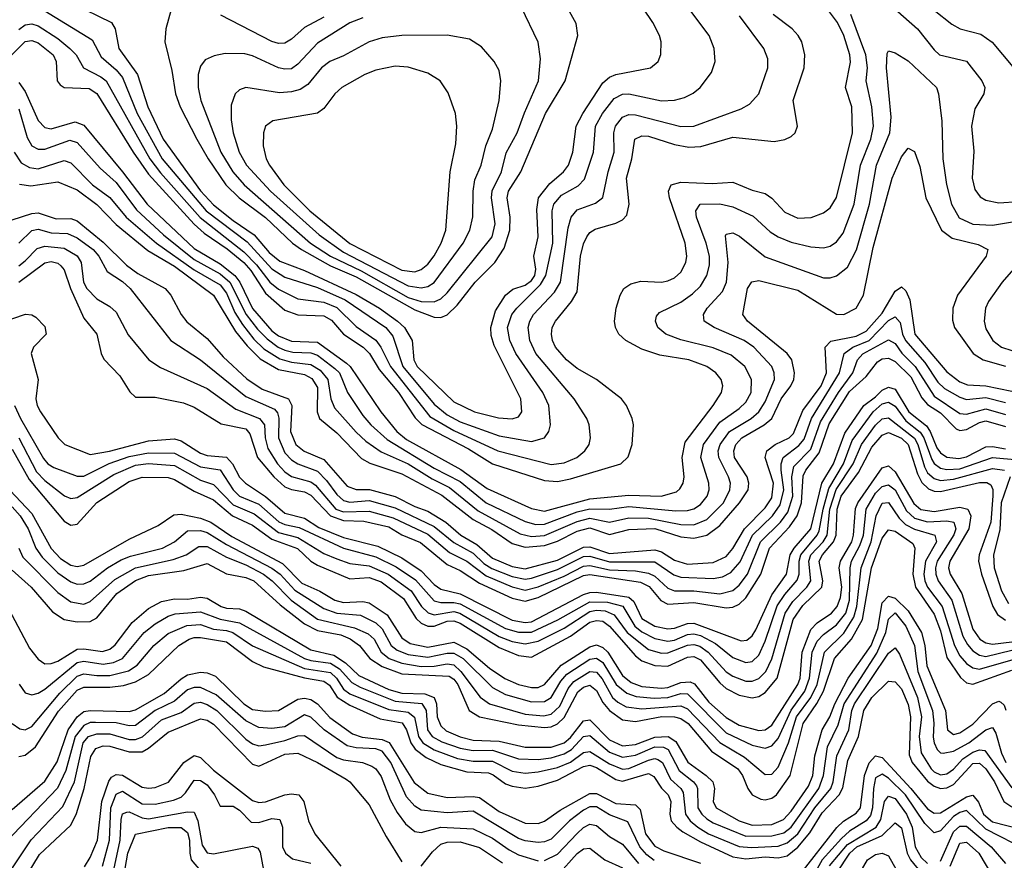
# Model space of a CAD drawing. Header units: inches. Extents: x 1308407 to 1441228, y 959628 to 1036311.
# Tile 472 of 656: x 1395753 to 1398787, y 976708 to 979299. Entities that reach past the tile are written whole.
import ezdxf

# ---------------------------------------------------------------- set-up
doc = ezdxf.new("R2010")
doc.units = ezdxf.units.IN
doc.header["$MEASUREMENT"] = 0
doc.layers.add('B3997', color=7, linetype='Continuous')

msp = doc.modelspace()

# ---------------------------------------------------------------- linework, layer by layer
at = {"layer": 'B3997', "color": 5}
for points, elevation in [([(1398390, 979385.6), (1398519.4, 979270), (1398570, 979205.6), (1398587.3, 979190), (1398670, 979171.2), (1398717.5, 979110), (1398726.3, 979090), (1398723.2, 979070), (1398695.9, 979024.1), (1398685.1, 978970), (1398693.2, 978893.2), (1398687.6, 978810), (1398695.6, 978775.6), (1398712.5, 978752.5), (1398730, 978742.5), (1398770, 978734.2), (1398830, 978738.4)], 2860), ([(1395913.2, 979350), (1396035.6, 979290), (1396046.6, 979270), (1396057.9, 979210), (1396116.2, 979130), (1396147.2, 979030), (1396194.7, 978930), (1396310, 978771.1), (1396350, 978728.4), (1396410, 978679.5), (1396475.7, 978635.7), (1396521.6, 978581.6), (1396554.3, 978554.3), (1396630, 978526.1), (1396790, 978451.8), (1396861.4, 978410), (1396916.8, 978370), (1396938.3, 978350), (1396961.9, 978310), (1396967.2, 978250), (1396977.9, 978230), (1397090, 978120.6), (1397154.2, 978090), (1397228.5, 978071.5), (1397270, 978068.5), (1397290, 978075), (1397299.6, 978090), (1397297.1, 978130), (1397214.9, 978294.9), (1397205.5, 978325.5), (1397204.3, 978350), (1397218.9, 978401.1), (1397250, 978450.1), (1397271.8, 978468.2), (1397310, 978480.2), (1397330, 978495.2), (1397339.7, 978510), (1397343.6, 978530), (1397336.6, 978570), (1397350, 978630), (1397346, 978714), (1397351.8, 978750), (1397386, 978794), (1397428.2, 978830), (1397443.4, 978850), (1397457.1, 978890), (1397467.3, 978970), (1397487.9, 979010), (1397550, 979103.9), (1397570, 979121.1), (1397590, 979129.7), (1397696.9, 979150), (1397720.3, 979170), (1397728.3, 979191.7), (1397729.1, 979230), (1397724.5, 979250), (1397703.9, 979290), (1397674.1, 979334.1)], 2980), ([(1396219.1, 979330), (1396202.8, 979270), (1396199.7, 979230), (1396221.7, 979141.7), (1396232.7, 979070), (1396247.2, 979030), (1396298.6, 978930), (1396333.4, 978870), (1396388.3, 978790), (1396429.5, 978750), (1396510, 978689.4), (1396593.3, 978610), (1396620.6, 978590), (1396710, 978540.6), (1396790, 978506.4), (1396970, 978404.3), (1397030, 978382.3), (1397050, 978380.8), (1397070, 978388.7), (1397100.7, 978419.3), (1397156.3, 978490), (1397216.5, 978550), (1397245.8, 978594.2), (1397263.2, 978650), (1397264, 978690), (1397254.9, 978750), (1397259.2, 978770), (1397296.4, 978830), (1397372.5, 979010), (1397433, 979110), (1397472.2, 979250), (1397467, 979287), (1397432.8, 979350)], 3020), ([(1395750, 979105.1), (1395770, 979077.8), (1395810, 978988.1), (1395830, 978966.4), (1395850, 978962.7), (1395923.9, 978983.9), (1395950, 978974), (1396070, 978829.5), (1396145.8, 978730), (1396290, 978593.1), (1396370, 978546), (1396415.9, 978510), (1396430.8, 978490), (1396470, 978409.1), (1396530, 978340), (1396550, 978324.8), (1396590, 978308.3), (1396670, 978304.9), (1396760, 978240), (1396771.2, 978230), (1396865.4, 978090), (1396915, 978030), (1396944.6, 978004.6), (1397112.5, 977912.5), (1397193.6, 977853.6), (1397330, 977792.3), (1397370, 977783.8), (1397510, 977822.2), (1397630, 977833.4), (1397729.2, 977830.8), (1397776.3, 977843.7), (1397787.3, 977852.7), (1397797, 977870), (1397799.9, 977890), (1397793.7, 977950), (1397803, 977997), (1397889.9, 978110), (1397915.3, 978150), (1397919.6, 978170), (1397913.7, 978190), (1397897.5, 978210), (1397869.6, 978229.6), (1397814.2, 978250), (1397725.1, 978265.1), (1397670, 978283.3), (1397620.5, 978310), (1397598.7, 978330), (1397588.2, 978350), (1397585.2, 978370), (1397590.9, 978410), (1397603, 978450), (1397614.2, 978470), (1397635.5, 978484.5), (1397667.1, 978492.9), (1397730, 978489.6), (1397750, 978494), (1397770, 978503.6), (1397790, 978520.5), (1397805.6, 978550), (1397808.3, 978570), (1397802.9, 978610), (1397755.4, 978750), (1397752, 978770), (1397760.2, 978790), (1397790, 978797.9), (1397886.5, 978793.5), (1397950, 978798.1), (1398010, 978772.9), (1398050, 978762.6), (1398070, 978748.3), (1398110, 978705.8), (1398150, 978687.4), (1398191.2, 978688.8), (1398230, 978703.3), (1398250, 978719), (1398270, 978751.1), (1398318.9, 978950), (1398316.5, 979030), (1398297.5, 979090), (1398312.7, 979167.3), (1398310.7, 979190), (1398292.4, 979250), (1398272.4, 979290), (1398230, 979347.3)], 2880), ([(1395830, 979326.3), (1395976.2, 979236.2), (1396004.1, 979184.1), (1396050, 979144.4), (1396070, 979120.1), (1396115, 979010), (1396191.7, 978870), (1396327.1, 978710), (1396453.6, 978613.6), (1396530, 978531.1), (1396570, 978505.2), (1396670, 978473.6), (1396755.7, 978435.7), (1396880.5, 978350), (1396902.9, 978322.9), (1396933.8, 978230), (1397030, 978113.4), (1397070, 978080.8), (1397110, 978059.6), (1397230, 978016.6), (1397330, 977999), (1397369.8, 978010), (1397383.6, 978030), (1397387.8, 978050), (1397383, 978110), (1397364.9, 978150), (1397281.4, 978270), (1397263, 978310), (1397256.1, 978350), (1397269.6, 978390), (1397284.2, 978410), (1397357.8, 978482.2), (1397374.1, 978510), (1397395.5, 978610), (1397393.6, 978710), (1397398.6, 978730), (1397421.7, 978758.3), (1397473.7, 978786.3), (1397492.6, 978807.4), (1397521, 978890), (1397526.9, 978970), (1397548.1, 979010), (1397584.6, 979055.4), (1397610, 979068.7), (1397630, 979069.7), (1397730, 979048.5), (1397769.9, 979050.1), (1397801.4, 979058.6), (1397827.9, 979072.1), (1397849.9, 979090.1), (1397884.2, 979135.8), (1397895.7, 979170), (1397892.2, 979210), (1397877.7, 979250), (1397805.2, 979345.2)], 2960), ([(1396810, 979304.5), (1396770, 979289.1), (1396670, 979226.6), (1396610, 979161.2), (1396590, 979147.6), (1396570, 979145.8), (1396550, 979150.3), (1396470, 979187.6), (1396446.3, 979193.7), (1396385.8, 979194.2), (1396352.3, 979187.7), (1396324.7, 979175.3), (1396310, 979155.8), (1396302.7, 979130), (1396302.4, 979090), (1396310.5, 979050), (1396372.1, 978890), (1396409.8, 978830), (1396443.9, 978790), (1396648.3, 978610), (1396710.3, 978570), (1396805.1, 978525.1), (1396950, 978442.6), (1396990, 978430.2), (1397030, 978429.4), (1397050, 978438.2), (1397070, 978456.7), (1397208.1, 978630), (1397217.7, 978670), (1397206.9, 978750), (1397208.5, 978771.5), (1397237.5, 978830), (1397251.7, 978888.3), (1397286.1, 978950), (1397308, 979012), (1397351.3, 979110), (1397357.5, 979177.5), (1397350, 979229.5), (1397297.7, 979337.7)], 3040), ([(1398570, 979328.3), (1398625, 979285), (1398650.8, 979270.8), (1398713.9, 979253.9), (1398749.7, 979229.7), (1398813.2, 979153.2)], 2880), ([(1395650, 979113.1), (1395770, 979231.4), (1395790, 979234.6), (1395810, 979226.9), (1395856.1, 979190), (1395864.8, 979170), (1395867.8, 979110), (1395877.9, 979097.9), (1395890, 979089.7), (1395966.6, 979086.6), (1395990, 979071.1), (1396102.2, 978890), (1396150, 978822.5), (1396290, 978668.9), (1396320.9, 978640.9), (1396392.1, 978592.1), (1396442.9, 978550), (1396465.4, 978525.4), (1396510, 978456.4), (1396570, 978403.4), (1396610, 978389.1), (1396690, 978386.2), (1396713, 978373), (1396750, 978329.4), (1396811.3, 978290), (1396830.2, 978270.2), (1396860.5, 978220.5), (1396920.1, 978150), (1396971.6, 978071.6), (1396991.6, 978051.5), (1397135.8, 977975.8), (1397210, 977929.6), (1397370, 977878.5), (1397410, 977875.8), (1397450, 977883.3), (1397604.8, 977930), (1397628, 977952), (1397639.9, 977990), (1397644.2, 978050), (1397640.2, 978070), (1397622.2, 978110), (1397607.1, 978130), (1397529.6, 978189.6), (1397470, 978224.2), (1397437.6, 978250), (1397403.5, 978290), (1397394.2, 978310), (1397391.1, 978330), (1397393.9, 978350), (1397403.5, 978370), (1397452.8, 978430), (1397470, 978460.2), (1397481.2, 978570), (1397490, 978608), (1397500.1, 978630), (1397510, 978643.1), (1397526.4, 978653.6), (1397590, 978671.4), (1397610, 978681.4), (1397623.8, 978696.3), (1397630.3, 978729.7), (1397622, 978810), (1397638.8, 978870), (1397648.2, 978930), (1397670, 978940.8), (1397690, 978939.8), (1397770, 978913.5), (1397814.5, 978905.5), (1397851.7, 978908.3), (1397950, 978936.6), (1398077.2, 978922.8), (1398110.8, 978929.2), (1398130, 978939), (1398142.5, 978950), (1398149.9, 978970), (1398135.8, 979050), (1398170.3, 979150), (1398172, 979190), (1398162.4, 979230), (1398151.4, 979250), (1398132.9, 979270), (1398074.1, 979314.1)], 2920), ([(1395750, 979023.9), (1395775.6, 978935.6), (1395790, 978910.1), (1395810, 978899.7), (1395830, 978899.2), (1395907.1, 978927.1), (1395930, 978920.3), (1396000.7, 978840.7), (1396050, 978796.4), (1396112.5, 978712.5), (1396195.4, 978635.4), (1396290, 978559.8), (1396370, 978515.9), (1396400.7, 978490), (1396450.3, 978390.3), (1396485, 978345), (1396514.8, 978314.8), (1396548.9, 978290), (1396570, 978280.4), (1396594.5, 978274.5), (1396650, 978271.9), (1396670, 978265.3), (1396723.9, 978223.9), (1396737.7, 978210), (1396762.5, 978150), (1396810, 978078.8), (1396834.8, 978050), (1396885, 978005), (1397030, 977917.1), (1397110, 977875.3), (1397190, 977810.3), (1397310, 977752.3), (1397343.4, 977743.4), (1397370, 977744.6), (1397470, 977782), (1397510, 977791.7), (1397570, 977790.2), (1397630, 977798.4), (1397774.9, 977785.1), (1397810, 977785.9), (1397830, 977791.5), (1397850, 977804.9), (1397871, 977830), (1397877.3, 977850), (1397876.7, 977870), (1397851.4, 977950), (1397859.4, 977990), (1397910, 978058.2), (1397970, 978100.2), (1397990, 978120.1), (1398006.5, 978150), (1398008, 978190), (1397987.5, 978230), (1397944.8, 978264.8), (1397890, 978287.6), (1397790, 978311.7), (1397743.4, 978330), (1397719.5, 978350), (1397711.4, 978370), (1397714.8, 978385.2), (1397723.8, 978396.2), (1397790, 978428.5), (1397826, 978454), (1397850, 978477.5), (1397869.9, 978510), (1397877.9, 978542.1), (1397877.8, 978570), (1397867.9, 978610), (1397838.5, 978690), (1397835.7, 978710), (1397849.6, 978730.4), (1397910, 978731.4), (1397950, 978721.6), (1398013, 978693), (1398065.4, 978645.4), (1398090, 978629.2), (1398130, 978613.2), (1398190, 978599), (1398230, 978595.7), (1398250, 978600.9), (1398270, 978614.5), (1398290, 978640.8), (1398324.1, 978730), (1398343.7, 978850), (1398375.5, 978930), (1398383.9, 978970), (1398378.7, 979030), (1398360.9, 979110), (1398364.6, 979150), (1398359.8, 979190), (1398314.2, 979314.2)], 2860), ([(1395750, 979267.9), (1395770, 979282.4), (1395790, 979285.9), (1395810, 979280.1), (1395870, 979241), (1395906.9, 979210), (1395926.3, 979190), (1395949.8, 979149.8), (1396002.9, 979122.9), (1396019.3, 979110), (1396153.6, 978870), (1396186.5, 978826.5), (1396308.9, 978688.9), (1396443.4, 978583.4), (1396482.7, 978542.7), (1396523.6, 978490), (1396550, 978468.4), (1396610, 978438.6), (1396690, 978428.6), (1396730, 978411.7), (1396790, 978352.8), (1396850, 978311), (1396865.6, 978290), (1396895, 978230), (1397016.3, 978076.2), (1397090, 978032.8), (1397226.2, 977970), (1397390, 977927.7), (1397430, 977933.2), (1397469.8, 977950), (1397494.5, 977970), (1397507.6, 977990), (1397512, 978010), (1397507.9, 978050), (1397499.9, 978070), (1397461.5, 978130), (1397343, 978270), (1397324.5, 978310), (1397319.6, 978350), (1397324.5, 978370), (1397336.1, 978390), (1397401, 978459), (1397419, 978490), (1397443.1, 978656.9), (1397451.6, 978690), (1397470, 978712.5), (1397527.2, 978732.8), (1397550, 978750.2), (1397566.2, 978830), (1397584.1, 978890), (1397583, 978950), (1397588.1, 978970), (1397610, 978997.9), (1397630, 979006), (1397650, 979005), (1397790, 978969.7), (1397830, 978970.1), (1397976.3, 979023.7), (1398001.4, 979038.6), (1398029.9, 979070.1), (1398058, 979150), (1398057.9, 979177.9), (1398046, 979210), (1397970.4, 979310)], 2940), ([(1396690, 979306.1), (1396630, 979274.4), (1396590, 979238.3), (1396570, 979226.7), (1396550, 979225), (1396530, 979231.7), (1396372.6, 979312.6)], 3020), ([(1395735.3, 978890), (1395757.4, 978857.4), (1395782.9, 978842.9), (1395810, 978839.4), (1395890, 978865.2), (1395910, 978857.8), (1395977.3, 978790), (1396030, 978751), (1396081.2, 978690), (1396174.4, 978610), (1396290, 978527.7), (1396370, 978481.3), (1396390, 978456.3), (1396416, 978396), (1396439, 978359), (1396474.4, 978314.4), (1396504.7, 978284.7), (1396553.9, 978253.9), (1396590, 978243.5), (1396650, 978236.6), (1396678.2, 978218.2), (1396702.4, 978190), (1396711.9, 978130), (1396723, 978103), (1396790, 978027.1), (1396819.8, 977999.8), (1396866.6, 977966.6), (1396950, 977930.4), (1397024.1, 977884.1), (1397077.4, 977857.3), (1397165.4, 977785.4), (1397294.4, 977714.4), (1397330, 977705.9), (1397370, 977709.5), (1397470, 977752.3), (1397510, 977762.7), (1397570, 977750.4), (1397630, 977763.8), (1397690, 977762.7), (1397790, 977743.4), (1397830, 977742.3), (1397870, 977758.5), (1397921, 977810), (1397940.8, 977850), (1397942.6, 977870), (1397937.2, 977890), (1397906.7, 977950), (1397905.4, 977970), (1397910.7, 977990), (1397939.9, 978030), (1398006.9, 978070), (1398030.2, 978090), (1398050, 978120.6), (1398078.4, 978190), (1398077.5, 978210), (1398069.9, 978230), (1398015, 978290), (1397984.6, 978310), (1397892.3, 978350), (1397861.4, 978370), (1397859.3, 978390), (1397871.3, 978410), (1397918.5, 978461.5), (1397930.7, 978489.3), (1397935.5, 978550), (1397927.1, 978632.9), (1397930, 978638), (1397950, 978641.5), (1397971.1, 978631.1), (1398050, 978567.7), (1398230, 978503.4), (1398250, 978503.3), (1398270, 978509.5), (1398303.9, 978536.1), (1398331, 978589), (1398371.3, 978730), (1398392.5, 978850), (1398433.5, 978950), (1398438, 978998), (1398424.1, 979150), (1398425.9, 979194.1), (1398430, 979202.4), (1398450, 979196.9), (1398490, 979171.6), (1398577.6, 979090), (1398584.3, 979070), (1398593.8, 978986.2), (1398597.5, 978870), (1398608.8, 978791.2), (1398623.9, 978730), (1398647.7, 978687.7), (1398690, 978668.9), (1398750, 978665), (1398830, 978678.5)], 2840), ([(1395751.9, 978791.9), (1395786.8, 978786.8), (1395870, 978798.5), (1395930, 978773.9), (1395990, 978729.5), (1396050, 978667.9), (1396147.8, 978587.8), (1396230, 978539.3), (1396349.4, 978450), (1396418.2, 978338.2), (1396453.3, 978293.3), (1396493.5, 978253.5), (1396550, 978220.4), (1396630, 978205.1), (1396652.9, 978192.9), (1396670, 978165.2), (1396669.8, 978090), (1396676.4, 978070), (1396730, 978025.4), (1396806, 977946), (1396832, 977932), (1396930, 977899.2), (1397053.9, 977833.9), (1397150, 977758), (1397207.9, 977727.9), (1397270, 977684.3), (1397310, 977672.9), (1397370, 977677.9), (1397410, 977691.4), (1397470, 977723), (1397510, 977733.3), (1397570, 977712), (1397630, 977727.8), (1397710, 977730.9), (1397790, 977705.3), (1397830, 977700.5), (1397870.1, 977709.9), (1397910, 977740.5), (1397970.4, 977810), (1397997.1, 977850), (1397999.8, 977870), (1397994.1, 977890), (1397955.7, 977950), (1397952.9, 977970), (1397959.6, 977990), (1397978.3, 978010), (1398047, 978050), (1398070.5, 978069.5), (1398099.2, 978130), (1398128.8, 978170), (1398138.1, 978190), (1398140.5, 978210), (1398131.6, 978250), (1398117.7, 978270), (1397995.3, 978370), (1397980.5, 978390), (1397995.4, 978470), (1398008.8, 978491.2), (1398030, 978494.9), (1398150, 978464.9), (1398270, 978391), (1398292.5, 978390), (1398330, 978409.2), (1398352.7, 978450), (1398382.9, 978597.1), (1398440.8, 978810), (1398470, 978875.8), (1398490, 978902.6), (1398510, 978892.2), (1398526.2, 978846.2), (1398544.6, 978750), (1398593.3, 978650), (1398625.6, 978625.6), (1398706.3, 978606.3), (1398735.4, 978590), (1398730.8, 978570), (1398642.8, 978450), (1398627.7, 978410), (1398626.8, 978373.2), (1398633, 978350), (1398690.5, 978270), (1398721.5, 978250), (1398790.4, 978230.5)], 2820), ([(1395730, 978681.9), (1395790, 978701.4), (1395810, 978703.2), (1395865.3, 978685.3), (1395910, 978685.9), (1395930, 978679.2), (1396010, 978613.2), (1396081.7, 978541.7), (1396116.8, 978516.8), (1396200.8, 978470), (1396218.3, 978450), (1396250.3, 978390.3), (1396267.6, 978367.6), (1396330, 978316.4), (1396380.2, 978260.2), (1396452.3, 978192.3), (1396500.2, 978160.2), (1396581.5, 978130), (1396590.9, 978110), (1396587.2, 978030), (1396603.8, 977990), (1396629.4, 977969.4), (1396690, 977943.3), (1396761.6, 977861.6), (1396790, 977850.5), (1396830.8, 977850.8), (1396910, 977829.5), (1396970, 977798.9), (1397010, 977784.1), (1397065.4, 977750), (1397111.7, 977710), (1397161.8, 977681.9), (1397210, 977639.6), (1397270, 977614.1), (1397310, 977606.8), (1397410, 977632.9), (1397490, 977673.6), (1397510, 977674.4), (1397570, 977654), (1397710, 977665.3), (1397730, 977658.9), (1397770, 977633.1), (1397810, 977620.7), (1397890, 977625.7), (1397930, 977644.8), (1397950, 977668.9), (1397985.7, 977730), (1398050, 977794.1), (1398070, 977824.9), (1398075.6, 977870), (1398050.2, 977950), (1398055.4, 977970), (1398081, 977990), (1398123.6, 978010), (1398136.7, 978023.3), (1398165.9, 978094.1), (1398221.9, 978170), (1398239.2, 978210), (1398234.7, 978290), (1398252.2, 978307.8), (1398330, 978323.2), (1398361, 978339), (1398410, 978394.4), (1398450, 978462.1), (1398470, 978475), (1398483.3, 978463.3), (1398495.6, 978435.6), (1398511.3, 978330), (1398610, 978213.7), (1398650, 978182.6), (1398673, 978173), (1398730, 978169.9), (1398810, 978154.1)], 2780), ([(1395750, 978609.7), (1395790, 978649.1), (1395810, 978652.8), (1395850, 978642.3), (1395899.8, 978639.8), (1395930, 978626.3), (1395979.3, 978590), (1395996.1, 978570), (1396022.6, 978522.6), (1396070, 978491.7), (1396093.1, 978470), (1396218.8, 978310), (1396310, 978250.5), (1396450, 978137.4), (1396538.2, 978098.2), (1396547.6, 978087.6), (1396551.1, 978071.1), (1396550.2, 978010), (1396570, 977964.4), (1396590, 977942.1), (1396609.6, 977929.6), (1396670, 977907.6), (1396698.4, 977878.4), (1396730, 977835.2), (1396750, 977817.1), (1396770, 977812.4), (1396830, 977817), (1396910, 977794.9), (1397030, 977737.2), (1397090, 977687.1), (1397150, 977655), (1397183.3, 977623.3), (1397207.6, 977607.6), (1397270, 977582.5), (1397310, 977574.3), (1397330, 977577.2), (1397410, 977604.7), (1397490, 977644.5), (1397510, 977645.5), (1397570, 977628.2), (1397710, 977627.9), (1397767.9, 977587.9), (1397790, 977580.6), (1397890, 977576.5), (1397918.3, 977581.7), (1397944.4, 977595.6), (1397972.4, 977627.6), (1398010.4, 977710), (1398072.2, 977770), (1398096.2, 977803.8), (1398107.1, 977850), (1398099.4, 977910), (1398099.2, 977930), (1398105.4, 977950), (1398154, 977986), (1398170, 978005.7), (1398192.7, 978070), (1398279.1, 978210), (1398293.4, 978270), (1398320.1, 978290), (1398370, 978310), (1398430, 978372.1), (1398450, 978382.9), (1398465.9, 978365.9), (1398473.1, 978330), (1398481.9, 978310), (1398541.8, 978241.8), (1398581.6, 978181.6), (1398602.5, 978162.5), (1398650, 978135.2), (1398670, 978128.7), (1398730, 978134.9), (1398790, 978118.8)], 2760), ([(1395750, 978540.6), (1395770, 978555.2), (1395806.3, 978593.7), (1395830, 978601.2), (1395890, 978594.2), (1395930, 978571), (1395942, 978550), (1395949.8, 978490), (1395960.1, 978470), (1395990, 978438.5), (1396030, 978415.1), (1396050, 978397.5), (1396087, 978327), (1396150.4, 978250.4), (1396186.5, 978226.5), (1396330, 978161.8), (1396418.4, 978098.4), (1396492.1, 978070), (1396506.7, 978050), (1396508.8, 978010), (1396517.4, 977977.4), (1396547.4, 977930), (1396570, 977905.5), (1396590, 977891.4), (1396650, 977874.8), (1396664.6, 977864.6), (1396727.3, 977790), (1396750, 977781.7), (1396830, 977784.2), (1396903.6, 977763.6), (1397010, 977713.1), (1397076.9, 977656.9), (1397130, 977630.2), (1397190, 977584.6), (1397270, 977550.5), (1397310, 977541), (1397350, 977551.2), (1397430, 977583.9), (1397490, 977615.1), (1397510, 977617), (1397570, 977602.9), (1397650, 977599.8), (1397690, 977593.3), (1397710, 977583.8), (1397750, 977546.8), (1397770, 977538.4), (1397830, 977538.9), (1397910, 977529.8), (1397950, 977539.8), (1397970, 977555.7), (1397995.8, 977590), (1398035.6, 977690), (1398097.1, 977750), (1398119.5, 977780.6), (1398135.4, 977830), (1398132.3, 977890), (1398138.1, 977921.9), (1398190, 977974.8), (1398220.3, 978059.7), (1398275.9, 978150), (1398320.2, 978210), (1398334.1, 978250), (1398350.8, 978269.2), (1398430, 978312.6), (1398450, 978301.3), (1398471.2, 978271.2), (1398511.8, 978230), (1398570, 978138.3), (1398650, 978085.1), (1398670, 978082.6), (1398730, 978099.4), (1398790, 978081.9)], 2740), ([(1395750, 978489.3), (1395830, 978549.4), (1395850, 978553.5), (1395870, 978548.2), (1395879.8, 978539.8), (1395890, 978527.9), (1395909.1, 978470), (1395950, 978378.9), (1395990.1, 978330), (1396003.6, 978270), (1396012.4, 978252.4), (1396060.8, 978200.8), (1396092.3, 978152.3), (1396110, 978135.2), (1396170, 978135.2), (1396257.7, 978117.7), (1396290, 978104.8), (1396373.4, 978053.5), (1396450, 978037.5), (1396462.2, 978022.2), (1396485, 977950), (1396535.6, 977890), (1396570, 977859.6), (1396590, 977850.8), (1396630, 977843.4), (1396650, 977833.6), (1396710, 977770), (1396750, 977755.1), (1396813.3, 977753.3), (1396890, 977735.8), (1396930, 977711.7), (1396987.8, 977687.8), (1397070, 977619.8), (1397110, 977601.1), (1397170, 977562.6), (1397270, 977516.3), (1397310, 977507), (1397350, 977517.9), (1397490, 977586.2), (1397510, 977589.2), (1397665.6, 977565.6), (1397692.1, 977552.1), (1397728.6, 977508.6), (1397750, 977497.6), (1397830, 977502.6), (1397930, 977486), (1397950, 977488.5), (1397970, 977497.4), (1397990, 977516.7), (1398036.1, 977590), (1398062.7, 977670), (1398124.4, 977735.6), (1398148.3, 977770), (1398161.4, 977810), (1398166.9, 977893.1), (1398174.7, 977910), (1398216.3, 977963.7), (1398246.5, 978053.5), (1398310, 978152.8), (1398361, 978199), (1398396.1, 978243.9), (1398410, 978253.7), (1398430, 978255.4), (1398450, 978245.3), (1398498.4, 978198.4), (1398533, 978133), (1398550, 978112.4), (1398590, 978087.2), (1398637.8, 978037.8), (1398650, 978032.7), (1398670, 978035.5), (1398710, 978057.3), (1398730, 978062.3), (1398790, 978044.9)], 2720), ([(1398815, 978530), (1398779.8, 978490), (1398737.9, 978430), (1398728.9, 978410), (1398724.8, 978370), (1398730, 978346.3), (1398750.8, 978310), (1398778, 978290), (1398810, 978279.4)], 2840), ([(1395649.8, 978349.8), (1395770.7, 978390.7), (1395790, 978389.2), (1395802.2, 978382.2), (1395830, 978353.1), (1395833.9, 978330), (1395795.7, 978290), (1395787.9, 978270), (1395809.6, 978190), (1395802.3, 978130), (1395806.3, 978110), (1395816.9, 978090), (1395871.3, 978010), (1395892, 977990), (1395970, 977959.1), (1396029.5, 977969.5), (1396150, 978001.2), (1396230, 978006.6), (1396250, 978000.7), (1396310, 977962.4), (1396330, 977956.1), (1396390, 977950.7), (1396408.4, 977930), (1396430, 977889.4), (1396448, 977870), (1396510, 977829.6), (1396570, 977778.3), (1396630, 977763.1), (1396674.3, 977734.3), (1396750, 977703), (1396855.9, 977675.9), (1396930, 977640.6), (1396990, 977600.4), (1397030, 977557.8), (1397050, 977543.6), (1397110, 977529.1), (1397270, 977447.9), (1397310, 977440.6), (1397330, 977443.6), (1397490, 977527.3), (1397510, 977533.9), (1397530, 977534.1), (1397630, 977519.4), (1397645.5, 977505.5), (1397670, 977453.2), (1397710, 977430.2), (1397750, 977421.3), (1397770, 977423.3), (1397810, 977438), (1397830, 977438.8), (1397975.9, 977384.1), (1397993.3, 977386.7), (1398010, 977400.5), (1398021.4, 977418.6), (1398070, 977526.4), (1398115.1, 977590), (1398126.9, 977650), (1398138.8, 977670), (1398190, 977730), (1398224.7, 977870), (1398260.4, 977930), (1398295.2, 978024.8), (1398354.1, 978110), (1398390, 978136.2), (1398410, 978157), (1398430, 978165.9), (1398450, 978160.3), (1398492.9, 978090), (1398546.8, 978046.8), (1398558.7, 978030), (1398579.2, 977979.2), (1398590, 977964.1), (1398610, 977950.5), (1398646.8, 977946.8), (1398670, 977951.1), (1398730, 977982.7), (1398750, 977983.6), (1398790, 977976.3)], 2680), ([(1395737, 978110), (1395754.9, 978070), (1395825.9, 977946), (1395839.9, 977930), (1395858.4, 977918.4), (1395930, 977891.5), (1395950, 977892.1), (1396028.8, 977931.2), (1396090, 977953), (1396150, 977964.2), (1396230, 977963.3), (1396310, 977920.4), (1396370, 977911.8), (1396410, 977850.1), (1396430, 977830.8), (1396490, 977805.7), (1396551.1, 977751.1), (1396570, 977742.8), (1396614, 977734), (1396750, 977670.4), (1396850, 977643), (1396912.3, 977612.3), (1396972.2, 977572.2), (1397030, 977508.2), (1397050, 977502.6), (1397090, 977503.1), (1397110, 977498.5), (1397250, 977422.4), (1397290, 977411), (1397330, 977410.9), (1397411.1, 977448.9), (1397510, 977504.9), (1397563.5, 977503.5), (1397611.3, 977491.3), (1397648.5, 977430), (1397670, 977412.8), (1397710, 977391.6), (1397750, 977383.9), (1397770, 977387.1), (1397810, 977403.9), (1397830, 977406.3), (1397850, 977401.4), (1397896.7, 977376.7), (1397950, 977333.7), (1397990, 977317.6), (1398010, 977321.1), (1398030, 977340.1), (1398050, 977383.8), (1398087.2, 977492.8), (1398110, 977527.7), (1398148.2, 977571.8), (1398154.6, 977590), (1398154.4, 977630), (1398159.7, 977650), (1398209.6, 977710), (1398216.1, 977723.9), (1398228.1, 977790), (1398246, 977854), (1398290.7, 977930), (1398318.2, 978001.8), (1398382.4, 978090), (1398410, 978114.6), (1398430, 978119.8), (1398450, 978107.8), (1398482.9, 978062.9), (1398527.8, 978027.8), (1398538.8, 978010), (1398563.2, 977943.2), (1398571, 977931), (1398590, 977917), (1398610, 977912.5), (1398650, 977915.1), (1398750, 977949.7), (1398830, 977942)], 2660), ([(1395750.4, 978010.4), (1395805, 977905), (1395830, 977878.2), (1395890.9, 977830.9), (1395910, 977823.1), (1395930, 977826.1), (1396042.7, 977897.3), (1396110, 977926.4), (1396150, 977931), (1396230, 977924.4), (1396310, 977879.3), (1396350, 977866), (1396410, 977803.2), (1396475.6, 977775.6), (1396550, 977718.5), (1396610, 977703.1), (1396690, 977654), (1396730, 977637.2), (1396770, 977623.4), (1396830, 977615.7), (1396888.3, 977590), (1396958.5, 977538.5), (1396990.9, 977490.9), (1397010.9, 977470.9), (1397030, 977465), (1397090, 977474.8), (1397109.3, 977469.4), (1397230, 977398.3), (1397270, 977382.9), (1397310, 977374.9), (1397350, 977383.7), (1397430, 977423.5), (1397510, 977475.1), (1397530, 977479.2), (1397556.9, 977476.9), (1397585, 977465), (1397624.7, 977410), (1397690, 977358.1), (1397730, 977346.7), (1397750, 977347.2), (1397810, 977370.9), (1397830, 977373.5), (1397848.4, 977368.5), (1397874, 977350), (1397930, 977289.5), (1397950, 977276.2), (1397990, 977260.8), (1398010, 977260.7), (1398030, 977268.1), (1398052.1, 977290), (1398070, 977329.5), (1398111.5, 977470), (1398134.6, 977505.4), (1398178.2, 977550), (1398190.5, 977569.5), (1398184.2, 977630), (1398190.1, 977650), (1398228, 977690), (1398240.3, 977710), (1398249.2, 977790), (1398268.8, 977851.2), (1398321.4, 977930), (1398347.1, 977990), (1398390, 978049.5), (1398410, 978069.1), (1398430, 978071.7), (1398509.6, 978009.6), (1398519.9, 977990), (1398540.3, 977920.3), (1398550, 977902.7), (1398570, 977884.5), (1398590, 977878.8), (1398630, 977882.3), (1398750, 977915.3), (1398787, 977910)], 2640), ([(1395730, 977974.7), (1395782.1, 977882.1), (1395890, 977753.3), (1395910, 977741.3), (1395930, 977743.9), (1395990, 977810.4), (1396090, 977875.7), (1396130, 977889.2), (1396210, 977888.2), (1396230, 977882.1), (1396290, 977845.6), (1396350, 977818.6), (1396408.6, 977770), (1396470, 977741.4), (1396530, 977697.9), (1396609, 977669), (1396650, 977629.8), (1396670, 977617.5), (1396770, 977575.5), (1396830, 977579.3), (1396866.8, 977566.8), (1396935, 977515), (1396973.9, 977453.9), (1396990, 977438.9), (1397010, 977430.2), (1397030, 977429.9), (1397070, 977444.7), (1397090, 977446.4), (1397110, 977439), (1397230, 977364.1), (1397290, 977339.4), (1397330, 977334.3), (1397450, 977398.5), (1397510, 977442.6), (1397530, 977447.5), (1397550, 977444.9), (1397570, 977429.8), (1397650, 977338.9), (1397670, 977323.4), (1397710, 977308.4), (1397750, 977306.3), (1397810, 977334), (1397830, 977336), (1397850, 977326.1), (1397910, 977254.9), (1397930, 977237.9), (1397970, 977216.8), (1398010, 977209.3), (1398030, 977213.5), (1398050, 977225.1), (1398086.4, 977270), (1398135.8, 977450), (1398166.3, 977493.7), (1398223.9, 977550), (1398227.4, 977570), (1398216.1, 977630), (1398226.3, 977650), (1398260.5, 977690), (1398268.2, 977710), (1398271.8, 977790), (1398284.1, 977830), (1398337.2, 977902.8), (1398378.8, 977981.2), (1398410, 978018.2), (1398430, 978026.7), (1398470, 978008.8), (1398490.1, 977990.1), (1398518.7, 977898.7), (1398532.8, 977872.8), (1398553, 977853), (1398570, 977846.1), (1398590, 977844.9), (1398710, 977872.8), (1398732.6, 977872.6), (1398744.8, 977864.8), (1398751.2, 977851.2), (1398751.7, 977831.7), (1398745.6, 977750), (1398708.8, 977650), (1398707.6, 977630), (1398716.5, 977590), (1398750.9, 977490.9), (1398765.9, 977465.9), (1398790, 977448.3)], 2620), ([(1395706.2, 977866.2), (1395790, 977777.1), (1395849.6, 977669.6), (1395878.2, 977638.2), (1395910, 977617.6), (1395930, 977613.8), (1395950, 977618.2), (1396090, 977698.1), (1396179.5, 977740.5), (1396227.6, 977772.4), (1396250, 977775.4), (1396310, 977763.1), (1396341.9, 977750), (1396406.5, 977706.5), (1396562.8, 977622.8), (1396622.6, 977562.6), (1396677.6, 977537.6), (1396723.7, 977510), (1396750, 977502.4), (1396810, 977506.2), (1396830, 977501.3), (1396884.8, 977464.8), (1396930, 977393.4), (1396956.2, 977376.2), (1397010, 977365.1), (1397090, 977380.8), (1397130, 977359.7), (1397200.4, 977300.4), (1397248.1, 977268.1), (1397290, 977250.5), (1397330, 977240.3), (1397350, 977240.6), (1397370, 977250.3), (1397421.5, 977310), (1397510, 977366.5), (1397530, 977371.8), (1397550, 977364), (1397564.5, 977350), (1397610, 977278.2), (1397636.6, 977256.6), (1397670, 977244.1), (1397730, 977238.3), (1397750, 977240.4), (1397790, 977256.7), (1397818.3, 977258.3), (1397832, 977252), (1397875.7, 977195.7), (1397930, 977148), (1397970, 977124.9), (1398030, 977107.8), (1398050, 977110.6), (1398070, 977124.9), (1398150.4, 977249.6), (1398157.2, 977270), (1398163.3, 977350), (1398190, 977419.2), (1398210, 977440.3), (1398254.4, 977470), (1398271.9, 977490), (1398282.3, 977517.7), (1398286.4, 977550), (1398278.3, 977610), (1398281.9, 977630), (1398316.7, 977690), (1398322.1, 977710), (1398327.9, 977792.1), (1398335, 977810), (1398410, 977917.2), (1398430, 977923.7), (1398450, 977905.1), (1398507.7, 977807.7), (1398529.6, 977789.6), (1398570, 977782.7), (1398650, 977796.9), (1398673.9, 977790), (1398683.4, 977770), (1398677.3, 977730), (1398618.7, 977630), (1398614.7, 977610), (1398620, 977590), (1398656.2, 977530), (1398690, 977420.3), (1398710.8, 977390), (1398730, 977378.1), (1398750, 977374.1), (1398810, 977381.7)], 2580), ([(1395730, 977797.8), (1395754.4, 977770), (1395779.2, 977730), (1395802.6, 977670), (1395822.2, 977642.2), (1395870, 977594), (1395910, 977566), (1395930, 977559), (1395950, 977559.9), (1395970, 977568.8), (1396023.5, 977610), (1396065.6, 977634.4), (1396094.3, 977645.7), (1396192.4, 977670), (1396229.4, 977690), (1396270, 977723.1), (1396310, 977724.9), (1396330, 977718.3), (1396390, 977681.7), (1396530, 977608.3), (1396555.6, 977590), (1396600.5, 977540.5), (1396690, 977484.1), (1396730, 977469.9), (1396803.2, 977463.2), (1396850, 977439.8), (1396870, 977422.1), (1396897.6, 977370), (1396915.5, 977355.5), (1396950, 977342.5), (1397010, 977334.4), (1397070, 977346.7), (1397090, 977346.7), (1397119.2, 977330), (1397210, 977241), (1397250, 977219.6), (1397330, 977196.3), (1397370, 977197.6), (1397390, 977210.4), (1397420, 977260), (1397438.6, 977281.4), (1397510, 977328.6), (1397530, 977331.3), (1397550, 977318), (1397590.3, 977250.3), (1397623.1, 977223.1), (1397652.6, 977212.6), (1397708.1, 977208.1), (1397750, 977210), (1397790, 977222.7), (1397810, 977221.3), (1397930, 977101.5), (1398010, 977062.9), (1398050, 977053.4), (1398070, 977061.1), (1398090, 977083.2), (1398129.5, 977170.5), (1398171.5, 977230), (1398186.5, 977270), (1398194.9, 977350), (1398210, 977383.6), (1398230, 977404.2), (1398270, 977433.6), (1398298.3, 977470), (1398310, 977510.3), (1398311.5, 977610), (1398316.3, 977630), (1398341.5, 977678.5), (1398352.3, 977710), (1398360.5, 977790), (1398390, 977839.2), (1398410, 977860.6), (1398430, 977865.7), (1398450, 977850.1), (1398485.5, 977785.5), (1398510, 977762.1), (1398550, 977750.8), (1398610, 977754), (1398631.5, 977750), (1398637.6, 977730), (1398631, 977711), (1398579.7, 977630), (1398574.2, 977610), (1398575.3, 977590), (1398582.7, 977570), (1398625, 977510), (1398659.2, 977399.2), (1398673, 977373), (1398690, 977353.6), (1398710, 977340.7), (1398730, 977336.6), (1398890, 977375.6)], 2560), ([(1398804.7, 977890), (1398777.4, 977810), (1398773.1, 977726.9), (1398753.6, 977650), (1398755.8, 977610), (1398778.2, 977538.2), (1398800, 977500)], 2640), ([(1395749.8, 977670), (1395762.7, 977642.7), (1395870, 977533.5), (1395910, 977504.4), (1395950, 977497.8), (1395970, 977506.1), (1396046.2, 977573.8), (1396110, 977609.8), (1396225.2, 977634.8), (1396265.8, 977650), (1396304.6, 977675.4), (1396330, 977674.9), (1396390, 977642.3), (1396450, 977618.4), (1396504.3, 977590), (1396530.5, 977570), (1396588.8, 977510), (1396670, 977451.5), (1396784.5, 977424.5), (1396826.5, 977406.5), (1396844.5, 977390), (1396866.2, 977350), (1396891.6, 977330), (1396930, 977315.5), (1396990, 977306), (1397030, 977306.3), (1397070, 977314.2), (1397090, 977310.4), (1397112.5, 977290), (1397171.5, 977211.5), (1397200.8, 977190), (1397310, 977159), (1397366.3, 977153.7), (1397390, 977158.9), (1397416.9, 977183.1), (1397442.6, 977237.4), (1397460.7, 977259.3), (1397510, 977290.6), (1397530, 977287.7), (1397547.3, 977267.3), (1397579.1, 977210), (1397595.3, 977195.3), (1397621.7, 977181.7), (1397670, 977174.6), (1397790, 977184), (1397810, 977175.4), (1397910, 977071), (1397986.5, 977026.5), (1398050, 976973.2), (1398070, 976973.7), (1398090, 976995.6), (1398121.5, 977070), (1398146.6, 977150), (1398190.2, 977209.8), (1398210.1, 977250), (1398232.8, 977350), (1398291.7, 977408.3), (1398322.5, 977457.5), (1398332.7, 977490), (1398345.5, 977610), (1398376.5, 977690), (1398391.5, 977770), (1398410, 977808.5), (1398430, 977810.4), (1398462.7, 977762.7), (1398482.6, 977742.6), (1398510, 977728.3), (1398572.4, 977710), (1398577.4, 977690), (1398543.3, 977630), (1398538.7, 977590), (1398541.9, 977570), (1398550, 977550), (1398595.1, 977490), (1398633.2, 977370), (1398650, 977338.5), (1398670, 977315.1), (1398690, 977301.6), (1398710, 977297.5), (1398850, 977337.2)], 2540), ([(1395730, 977601.9), (1395787.7, 977550), (1395854.2, 977474.2), (1395890, 977450.1), (1395930, 977443), (1395970, 977443.8), (1395990, 977455.6), (1396051.8, 977530), (1396110, 977570.6), (1396150, 977585.9), (1396258.2, 977601.8), (1396330, 977622.8), (1396390, 977590.6), (1396450, 977579.6), (1396474.6, 977570), (1396555.7, 977495.7), (1396630, 977437.1), (1396670, 977416.2), (1396742.6, 977402.6), (1396771, 977391), (1396799.7, 977370), (1396831.7, 977330), (1396870, 977305.8), (1396930, 977282.6), (1397076, 977276), (1397090, 977266.8), (1397102.8, 977250), (1397137.9, 977170), (1397170, 977150.5), (1397290, 977126.1), (1397370, 977117.7), (1397390, 977119.9), (1397410, 977128.7), (1397430, 977148.1), (1397472.4, 977227.6), (1397490, 977242.2), (1397510, 977247.5), (1397530, 977231.5), (1397550, 977194.1), (1397570, 977169.8), (1397610, 977141.3), (1397650, 977136.1), (1397731.2, 977151.2), (1397770, 977150.5), (1397790, 977145.6), (1397812, 977130), (1397884.7, 977044.7), (1397965.4, 976990), (1397980.2, 976970), (1397996, 976930), (1398009.7, 976910), (1398036.3, 976896.4), (1398050, 976894.3), (1398070, 976899.7), (1398084.3, 976910), (1398127.2, 976970), (1398166.6, 977130), (1398209, 977191), (1398229.4, 977230), (1398263.6, 977330), (1398316.3, 977390), (1398349.4, 977450), (1398377.5, 977610), (1398410, 977701.1), (1398430, 977727.1), (1398450, 977722.5), (1398504.5, 977684.5), (1398511.2, 977670), (1398504.7, 977590), (1398512.8, 977550), (1398570, 977466.9), (1398590, 977415.7), (1398610, 977332.8), (1398651.4, 977271.4), (1398670, 977255.7), (1398690, 977251.5), (1398810, 977294.2)], 2520), ([(1395719.9, 977480.1), (1395782.5, 977362.5), (1395810, 977328.1), (1395830, 977313.8), (1395850, 977314.3), (1395870, 977322.4), (1395930, 977358.5), (1395950, 977360.3), (1396008.2, 977351.8), (1396030, 977358.5), (1396047.4, 977372.6), (1396099.2, 977440.8), (1396150, 977483.8), (1396190, 977505.9), (1396230, 977513.7), (1396270, 977513.2), (1396310, 977518.9), (1396330, 977515.6), (1396373.5, 977490), (1396390, 977485), (1396430, 977483.6), (1396450, 977476.5), (1396650, 977356.7), (1396720.9, 977340.9), (1396756.5, 977316.5), (1396797.9, 977277.9), (1396890, 977234.7), (1396930, 977223.5), (1397001.1, 977221.1), (1397030, 977210), (1397037.4, 977190), (1397039.6, 977150), (1397050, 977123.2), (1397066.8, 977106.8), (1397110, 977088.4), (1397150, 977078.9), (1397230, 977075.1), (1397310, 977056.9), (1397390, 977056.9), (1397430.2, 977069.8), (1397450, 977086.4), (1397490, 977138.4), (1397510, 977141.6), (1397570, 977079.5), (1397610, 977061), (1397650, 977065), (1397710, 977087.9), (1397751, 977090), (1397774.4, 977074.4), (1397811, 977011), (1397868.4, 976970), (1397888.4, 976950), (1397893.8, 976930), (1397889.2, 976890), (1397898.8, 976870), (1397970, 976829.6), (1398010, 976816.3), (1398070, 976819.1), (1398106.1, 976833.9), (1398130, 976860.1), (1398182.9, 976937.1), (1398197.1, 976970), (1398202.5, 977030), (1398225.3, 977110), (1398249.5, 977150), (1398264.4, 977190), (1398305.8, 977270), (1398376.1, 977370), (1398397, 977423), (1398410, 977502.2), (1398430, 977522.6), (1398450, 977516.4), (1398490, 977477.5), (1398531.3, 977410), (1398541.7, 977370), (1398548, 977308), (1398605.9, 977170), (1398611.2, 977110), (1398630, 977095.8), (1398650, 977101.1), (1398690, 977127.6), (1398750, 977190.6), (1398770, 977199), (1398776, 977196), (1398786.1, 977186.1), (1398791.4, 977171.4)], 2480), ([(1395751.2, 977251.2), (1395770, 977224.6), (1395790, 977218.4), (1395810, 977223.3), (1395830, 977235.2), (1395930, 977317.5), (1395950, 977322.1), (1396010, 977312.7), (1396041.9, 977318.1), (1396069.5, 977330), (1396135.9, 977410), (1396170, 977437.4), (1396210, 977460.8), (1396231.8, 977468.2), (1396310, 977474.3), (1396370, 977451.1), (1396430, 977440.3), (1396630.4, 977330.4), (1396650, 977323.5), (1396710, 977316.2), (1396738.3, 977298.3), (1396775.8, 977255.8), (1396801.9, 977241.9), (1396910, 977199.2), (1396991.5, 977191.5), (1397005, 977170), (1397009.1, 977110), (1397024.1, 977090), (1397053.1, 977073.1), (1397110, 977053.6), (1397150, 977047), (1397210, 977047.6), (1397290, 977021.2), (1397350, 977018.7), (1397390, 977024.2), (1397430, 977036.2), (1397453.3, 977050), (1397490, 977089.8), (1397510, 977093.4), (1397570, 977041.5), (1397610, 977025.8), (1397650, 977032.2), (1397710, 977057.6), (1397736.9, 977056.9), (1397750.5, 977050), (1397784.6, 976984.6), (1397829.4, 976950), (1397837.8, 976937.8), (1397841.7, 976930), (1397842.7, 976870), (1397854.8, 976850), (1397870, 976836.2), (1397890, 976823.9), (1397990, 976782.9), (1398070, 976783.8), (1398106.9, 976793.1), (1398130, 976810.3), (1398215.1, 976930), (1398229.6, 976970), (1398241.8, 977058.2), (1398274.5, 977125.5), (1398293.6, 977190), (1398393.9, 977346.1), (1398421.5, 977410), (1398430, 977451.5), (1398450, 977471), (1398483.2, 977430), (1398509.8, 977370), (1398520.3, 977290), (1398565.1, 977170), (1398569.6, 977130.4), (1398567.3, 977087.3), (1398570, 977070), (1398580.1, 977050), (1398590, 977039.7), (1398598.6, 977038.6), (1398630, 977044.7), (1398677, 977070), (1398730, 977110.7), (1398750, 977117.4), (1398760.2, 977100.2), (1398778.4, 977038.4), (1398791.4, 977010)], 2460), ([(1395730, 977130.1), (1395753.3, 977113.3), (1395770, 977110.5), (1395790, 977120.9), (1395876.6, 977223.4), (1395930, 977275.6), (1395950, 977282.6), (1395990, 977277.3), (1396030, 977278.1), (1396087.6, 977292.4), (1396115.2, 977310), (1396165.6, 977370), (1396210, 977407.7), (1396267.9, 977432.1), (1396310, 977434.6), (1396350, 977420.2), (1396390, 977416.3), (1396409.8, 977409.8), (1396470, 977369.6), (1396630, 977299.5), (1396710, 977286.9), (1396729.2, 977270), (1396750, 977235.9), (1396770, 977221.5), (1396890, 977172.7), (1396950, 977165.2), (1396969.5, 977149.5), (1396981.5, 977090), (1396994.9, 977070), (1397030, 977048.3), (1397102, 977022), (1397150, 977014.1), (1397210, 977013.8), (1397270, 976983.3), (1397310, 976976.9), (1397350, 976980.7), (1397410, 976994.5), (1397450, 977010.8), (1397490, 977040.2), (1397510, 977044.1), (1397570, 977006), (1397610, 976989.5), (1397630, 976991.5), (1397690, 977016.9), (1397710, 977021.6), (1397719, 977019), (1397733.2, 977010), (1397758.1, 976958.1), (1397790, 976930), (1397797.5, 976917.5), (1397804, 976850), (1397818.3, 976830), (1397842.2, 976810), (1397875.2, 976790), (1397970, 976750.8), (1398007.5, 976747.5), (1398090, 976751.4), (1398117.9, 976762.1), (1398150.1, 976789.9), (1398202.9, 976870), (1398251.6, 976930), (1398259.5, 976950), (1398271.1, 977030), (1398307.9, 977110), (1398316.8, 977170), (1398325.1, 977190), (1398430, 977346.8), (1398450, 977362.6), (1398463.9, 977343.9), (1398519.2, 977210), (1398531.3, 977150), (1398524.7, 977090), (1398530, 977039.8), (1398561.2, 976990), (1398570, 976980.6), (1398590, 976971.2), (1398610, 976975.1), (1398630, 976989.2), (1398658.8, 977021.2), (1398690, 977042), (1398710, 977048.8), (1398727.1, 977047.1), (1398810, 976931.5)], 2440), ([(1395750, 977028.3), (1395770, 977032.4), (1395801.7, 977058.3), (1395872.1, 977167.9), (1395930, 977232.4), (1395950, 977241.7), (1396030, 977241.9), (1396073, 977247), (1396110, 977257.9), (1396150, 977280.6), (1396242.8, 977370), (1396275.2, 977390), (1396290, 977395.1), (1396310, 977394.8), (1396390, 977381.9), (1396470, 977321.3), (1396504.1, 977304.1), (1396630.4, 977270.4), (1396690, 977260.4), (1396707.5, 977247.5), (1396731.4, 977211.4), (1396770, 977186), (1396863.8, 977143.8), (1396931.5, 977131.5), (1396944.8, 977110), (1396957.9, 977070), (1396971, 977051), (1397005, 977025), (1397050, 977003.2), (1397130, 976981.3), (1397197.5, 976977.5), (1397212.1, 976972.1), (1397250, 976944.3), (1397270, 976936.7), (1397310, 976931), (1397350, 976936.6), (1397410, 976954.9), (1397490, 976997.1), (1397510, 977001.3), (1397530, 976994.5), (1397590, 976957.4), (1397610, 976952.4), (1397690, 976975.7), (1397706.5, 976966.5), (1397730.7, 976930.7), (1397751.2, 976910), (1397759.1, 976890), (1397755.8, 976850), (1397760.2, 976830), (1397777.3, 976810), (1397796.5, 976796.5), (1397850, 976764.9), (1397950, 976718.7), (1397990, 976713.2), (1398050, 976719.4), (1398090, 976715.8), (1398117.6, 976722.4), (1398150, 976748.5), (1398187.3, 976792.7), (1398225, 976855), (1398277.8, 976910), (1398288.7, 976931.3), (1398304.1, 977015.9), (1398337.4, 977090), (1398354.2, 977170), (1398378, 977210), (1398430, 977260.1), (1398450, 977258), (1398470, 977237), (1398490, 977188.7), (1398497.4, 977150), (1398493.4, 977033.4), (1398502.5, 977010), (1398550, 976951.8), (1398570, 976936.4), (1398590, 976929.7), (1398610, 976931.3), (1398630, 976941.8), (1398690, 977006.3), (1398710, 977007.9), (1398730, 976990.6), (1398756.7, 976950), (1398785.3, 976890), (1398810, 976873.2)], 2420), ([(1395730, 976865.3), (1395830, 976952.7), (1395867.9, 977012.1), (1395901.9, 977110), (1395930, 977150.9), (1395950, 977166.5), (1395970, 977170.4), (1396090, 977166.5), (1396110, 977171.6), (1396198, 977222), (1396250, 977267.9), (1396270, 977279.8), (1396310, 977287.7), (1396330, 977285.5), (1396355.6, 977275.6), (1396442.9, 977190), (1396470, 977173.1), (1396510, 977167.4), (1396549.9, 977170.1), (1396610, 977204.7), (1396630, 977207.6), (1396650, 977204), (1396670, 977190.6), (1396707.9, 977147.9), (1396778.1, 977098.1), (1396807.8, 977087.8), (1396870, 977080.8), (1396891.3, 977071.3), (1396968.5, 976948.5), (1397010, 976915.4), (1397070, 976902.3), (1397150, 976905.3), (1397170, 976901.4), (1397230, 976858.3), (1397310, 976823), (1397350, 976821.5), (1397370, 976829), (1397417.6, 976862.4), (1397510, 976914.5), (1397530, 976914), (1397590, 976883.5), (1397650, 976879.7), (1397664.7, 976864.7), (1397681.4, 976790), (1397710, 976752.2), (1397737.2, 976737.2), (1397850, 976699.8)], 2380), ([(1397707.5, 976707.5), (1397684.9, 976724.9), (1397664, 976750), (1397626.8, 976826.8), (1397570, 976848.3), (1397530, 976873.2), (1397510, 976872.9), (1397490, 976862.9), (1397447.3, 976830), (1397390, 976773.6), (1397370, 976765.2), (1397350, 976763), (1397310, 976768.3), (1397290, 976775.7), (1397150, 976859.4), (1397070, 976854.3), (1396990, 976863), (1396970, 976875.1), (1396944.4, 976904.4), (1396895.9, 977010), (1396870, 977044.6), (1396850, 977052.1), (1396790, 977054.8), (1396761.5, 977061.5), (1396690.5, 977110.5), (1396650, 977149.4), (1396630, 977156.7), (1396570, 977119.6), (1396530, 977114.6), (1396490, 977117.9), (1396450, 977137.7), (1396357.9, 977217.9), (1396310, 977240.4), (1396290, 977240.9), (1396270, 977234.1), (1396230, 977199.2), (1396169.9, 977170.1), (1396110, 977124.1), (1396090, 977122.3), (1396050, 977131.7), (1395986.8, 977133.2), (1395970, 977132.7), (1395950, 977124.2), (1395924, 977090), (1395895.4, 976984.6), (1395869, 976931), (1395710, 976764.7)], 2360), ([(1395720.3, 976670), (1395788.3, 976771.7), (1395885.6, 976874.4), (1395921.3, 976950), (1395947.8, 977070), (1395964.5, 977090), (1395990, 977098.4), (1396030, 977097.9), (1396090, 977080.8), (1396110, 977080.3), (1396130.9, 977089.1), (1396190, 977141.6), (1396250, 977164.2), (1396290, 977192.2), (1396310, 977195.2), (1396330, 977188.7), (1396360.5, 977170), (1396450, 977081.5), (1396470, 977067.3), (1396490, 977061.3), (1396510, 977064.3), (1396570, 977077.9), (1396610, 977092.3), (1396630, 977093.2), (1396730, 977025.3), (1396750, 977017.5), (1396809.5, 977009.5), (1396838.1, 976998.1), (1396850.1, 976990), (1396866.5, 976966.5), (1396894.7, 976894.7), (1396915.9, 976855.9), (1396941.2, 976821.2), (1396970, 976796.6), (1396990, 976793.8), (1397050, 976810.5), (1397150, 976805.7), (1397210, 976776.8), (1397260.5, 976740.5), (1397290, 976725.4), (1397350, 976707)], 2340), ([(1395755.4, 976630), (1395814, 976726), (1395910, 976816.1), (1395927.9, 976852.1), (1395951.7, 976930), (1395971.7, 977028.3), (1395987.2, 977052.8), (1396010, 977060.6), (1396030, 977060.4), (1396090, 977042.8), (1396130, 977042.8), (1396150, 977053.4), (1396210, 977102.7), (1396310, 977144), (1396330, 977140.6), (1396350, 977127.7), (1396470, 977004.5), (1396490, 976998.8), (1396570, 977035), (1396610, 977038.4), (1396670, 977009.6), (1396758.3, 976958.4), (1396770.1, 976950), (1396830, 976879), (1396881.5, 976781.5), (1396930, 976703.7)], 2320), ([(1395952, 976688.1), (1395970, 976717.4), (1395992.1, 976770), (1396006.2, 976890), (1396027.5, 976952.5), (1396035.7, 976964.3), (1396050, 976973), (1396070, 976970.7), (1396130, 976934), (1396150, 976930.4), (1396170, 976932.8), (1396210.9, 976949.1), (1396258.9, 977010), (1396290, 977030.8), (1396310, 977025.6), (1396350, 976986.5), (1396470, 976893.1), (1396490, 976886.5), (1396510, 976888.6), (1396570, 976910.4), (1396590, 976913.3), (1396612.7, 976910), (1396628, 976890), (1396642.5, 976830), (1396662.2, 976790), (1396741.8, 976690)], 2280), ([(1398156.7, 976663.3), (1398270.8, 976809.2), (1398290.7, 976829.3), (1398330, 976853.1), (1398343.7, 976870), (1398355.9, 976970), (1398370, 977008.2), (1398390, 977030.1), (1398410, 977025.6), (1398499.1, 976930), (1398550, 976866.9), (1398570, 976853.1), (1398590, 976854.7), (1398670, 976904.2), (1398690, 976908.6), (1398707.2, 976887.2), (1398722.5, 976850), (1398750, 976826.9), (1398890.6, 976790.6)], 2380), ([(1396008, 976690), (1396029.1, 976770), (1396033.8, 976870), (1396050, 976911.8), (1396070, 976921.1), (1396130, 976882.8), (1396170, 976881), (1396226.7, 976893.3), (1396250, 976903), (1396264.1, 976915.9), (1396290, 976955.2), (1396310, 976954.7), (1396330, 976941.3), (1396353.2, 976910), (1396370, 976875.6), (1396410, 976875.6), (1396430, 976863.3), (1396466.1, 976826.1), (1396490, 976825), (1396530, 976837.3), (1396554.4, 976834.4), (1396562.1, 976810), (1396562.4, 976750), (1396572, 976730), (1396593.1, 976713.1), (1396650, 976699.9)], 2260), ([(1398858.6, 976738.6), (1398730, 976804.4), (1398670, 976861.6), (1398650, 976856.1), (1398630, 976842.9), (1398590, 976799), (1398570, 976793.1), (1398541.3, 976821.3), (1398481.9, 976910), (1398430, 976961.6), (1398410, 976974.1), (1398390, 976962.6), (1398383.5, 976930), (1398380.6, 976870), (1398373.9, 976846.1), (1398360.6, 976830), (1398310, 976797.9), (1398284.9, 976775.1), (1398224.9, 976710), (1398199, 976661)], 2360), ([(1398248.2, 976691.8), (1398303.1, 976756.9), (1398391.7, 976810), (1398406.3, 976833.7), (1398417.3, 976890), (1398430, 976906.3), (1398450, 976898.6), (1398484.9, 976850), (1398503.2, 976810), (1398511.5, 976750), (1398530, 976716.6), (1398550, 976698)], 2340), ([(1396036.8, 976650), (1396062.4, 976770), (1396065.8, 976834.2), (1396070, 976851.2), (1396083.2, 976856.9), (1396090, 976857.8), (1396130, 976839.2), (1396150, 976836.6), (1396270, 976858.2), (1396290, 976856.7), (1396302, 976830), (1396314.6, 976754.6), (1396330, 976731.7), (1396350, 976727.8), (1396470, 976751.5), (1396486.2, 976746.2), (1396493.8, 976733.8), (1396508.8, 976650)], 2240), ([(1396068.8, 976630), (1396086.4, 976730), (1396110, 976788.7), (1396210, 976809.8), (1396250, 976809.1), (1396270, 976793.8), (1396276.3, 976770), (1396276.8, 976730), (1396281.5, 976710), (1396310, 976676.4)], 2220), ([(1397370, 976707.3), (1397410, 976727.7), (1397470, 976791.3), (1397490, 976809.4), (1397510, 976820.1), (1397530, 976815.2), (1397570, 976782.1), (1397610, 976757.9), (1397659, 976699)], 2340), ([(1398270.1, 976670), (1398311, 976730), (1398332.3, 976750), (1398410, 976785.1), (1398450, 976823.9), (1398470, 976808.3), (1398487.8, 976730), (1398497.5, 976710), (1398530, 976670)], 2320), ([(1398590, 976705.6), (1398630, 976795.6), (1398650, 976814), (1398670, 976813.2), (1398745.9, 976750), (1398790, 976698.8)], 2340), ([(1396990, 976690.6), (1397025.1, 976734.9), (1397050, 976757.9), (1397070, 976764.3), (1397110, 976764.8), (1397170, 976747.9), (1397240.2, 976700.2)], 2320), ([(1397410, 976661.1), (1397470, 976729.7), (1397490, 976743.4), (1397510, 976745.6), (1397555.3, 976710), (1397610, 976685.2)], 2320), ([(1398620.1, 976690), (1398650, 976761.2), (1398670, 976764.6), (1398707.9, 976730), (1398750, 976659)], 2320), ([(1398315.7, 976624.3), (1398364.9, 976710), (1398390, 976726.5), (1398410, 976730.2), (1398430, 976722.1), (1398490, 976614.7)], 2280)]:
    msp.add_lwpolyline(points, dxfattribs=dict(at, elevation=elevation))
for points, elevation in [([(1397070.4, 979250.4), (1396929.9, 979249.9), (1396870, 979243), (1396830, 979230.8), (1396750, 979187.3), (1396708.1, 979170), (1396682.6, 979150), (1396641, 979099), (1396616.9, 979083.1), (1396590, 979075.9), (1396553.5, 979073.5), (1396450, 979089.9), (1396430, 979082), (1396416.2, 979070), (1396404.6, 979035.4), (1396404.8, 978990), (1396410.1, 978950), (1396428.8, 978890), (1396452.1, 978850), (1396525.1, 978770), (1396675.8, 978635.8), (1396750, 978581.8), (1396950, 978478), (1396990, 978472.3), (1397010, 978476.6), (1397030, 978488.7), (1397119.2, 978610), (1397139.4, 978650), (1397148.9, 978691.1), (1397149.6, 978770), (1397154.7, 978805.3), (1397174.2, 978850), (1397188.9, 978910), (1397210, 978961.1), (1397229.9, 979050), (1397235.6, 979110), (1397230, 979142), (1397214.8, 979170), (1397175.2, 979215.2), (1397138.6, 979238.6)], 3060), ([(1396910, 979154.9), (1396850, 979143.1), (1396816.5, 979130), (1396745.7, 979090), (1396723.3, 979070), (1396690, 979024.5), (1396670, 979010.9), (1396533.2, 978986.8), (1396510, 978970.7), (1396503.8, 978950), (1396502.8, 978910), (1396512, 978870), (1396522.1, 978850), (1396566.7, 978790), (1396647, 978710), (1396770, 978608.7), (1396930, 978526.7), (1396970, 978522), (1396990, 978528.8), (1397010, 978545.2), (1397030, 978571.1), (1397051.2, 978610), (1397065.3, 978650), (1397079.4, 978830), (1397096.5, 978916.5), (1397099.6, 978970), (1397095.2, 979010), (1397072.9, 979072.9), (1397048.4, 979110), (1397010, 979133.8), (1396950, 979152.8)], 3080)]:
    msp.add_lwpolyline(points, close=True, dxfattribs=dict(at, elevation=elevation))

doc.saveas('drawing.dxf')
